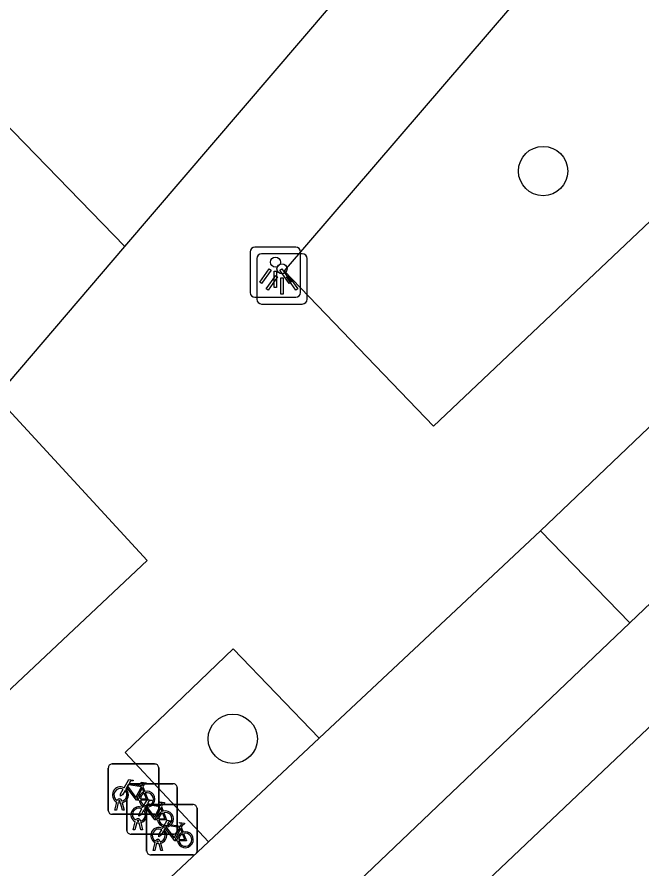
# Model space of a CAD drawing. Extents: x 162347 to 162868, y 381221 to 381813.
# Drawn here: x 162829.97 to 162842.37, y 381495.09 to 381512.01 of the extents above; entities that cross this region are included whole.
import ezdxf

# ---------------------------------------------------------------- set-up
doc = ezdxf.new("R2010")
doc.units = 0
for name, color, linetype in [('IMGEO_Boom', 7, 'Continuous'), ('IMGEO_Fietsenrek', 7, 'Continuous'), ('IMGEO_Lichtpunt', 7, 'Continuous'), ('IMGEO_Pand', 7, 'Continuous'), ('IMGEO_Parkeervlak_open', 7, 'Continuous'), ('IMGEO_Rijbaan_lokaal_gesloten', 7, 'Continuous'), ('IMGEO_Voetpad_open', 7, 'Continuous')]:
    doc.layers.add(name, color=color, linetype=linetype)

msp = doc.modelspace()

# ---------------------------------------------------------------- linework, layer by layer
at = {"layer": 'IMGEO_Boom'}
for centre in [(162840.406, 381508.946), (162834.247, 381497.672)]:
    msp.add_circle(centre, 0.489, dxfattribs=at)
at = {"layer": 'IMGEO_Fietsenrek'}
for p, q in [((162831.852, 381497.171), (162832.693, 381497.171)), ((162832.693, 381497.171), (162831.852, 381497.171)), ((162831.777, 381496.246), (162831.777, 381497.087)), ((162831.777, 381497.087), (162831.777, 381496.246)), ((162832.777, 381497.096), (162832.777, 381496.255)), ((162832.777, 381496.255), (162832.777, 381497.096)), ((162832.219, 381496.778), (162833.06, 381496.778)), ((162833.06, 381496.778), (162832.219, 381496.778)), ((162832.144, 381495.853), (162832.144, 381496.694)), ((162832.144, 381496.694), (162832.144, 381495.853)), ((162832.464, 381496.72), (162832.5, 381496.625)), ((162833.144, 381496.703), (162833.144, 381495.862)), ((162833.144, 381495.862), (162833.144, 381496.703)), ((162832.015, 381496.427), (162832.014, 381496.431)), ((162832.046, 381496.438), (162832.047, 381496.431)), ((162831.904, 381496.255), (162831.943, 381496.415)), ((162831.938, 381496.255), (162831.904, 381496.255)), ((162831.973, 381496.403), (162831.938, 381496.255)), ((162832.056, 381496.255), (162832.022, 381496.397)), ((162832.054, 381496.401), (162832.089, 381496.255)), ((162832.089, 381496.255), (162832.056, 381496.255)), ((162832.538, 381495.441), (162832.538, 381496.282)), ((162832.538, 381496.282), (162832.538, 381495.441)), ((162832.613, 381496.366), (162833.454, 381496.366)), ((162833.454, 381496.366), (162832.613, 381496.366)), ((162832.831, 381496.327), (162832.867, 381496.232)), ((162833.538, 381496.291), (162833.538, 381495.45)), ((162833.538, 381495.45), (162833.538, 381496.291)), ((162832.702, 381496.171), (162831.861, 381496.171)), ((162831.861, 381496.171), (162832.702, 381496.171)), ((162832.271, 381495.862), (162832.31, 381496.022)), ((162832.34, 381496.01), (162832.305, 381495.862)), ((162832.382, 381496.034), (162832.381, 381496.038)), ((162832.423, 381495.862), (162832.389, 381496.004)), ((162832.413, 381496.045), (162832.414, 381496.038)), ((162832.421, 381496.008), (162832.456, 381495.862)), ((162833.069, 381495.778), (162832.228, 381495.778)), ((162832.228, 381495.778), (162833.069, 381495.778)), ((162832.305, 381495.862), (162832.271, 381495.862)), ((162832.456, 381495.862), (162832.423, 381495.862)), ((162833.225, 381495.915), (162833.261, 381495.82)), ((162832.665, 381495.45), (162832.704, 381495.61)), ((162832.734, 381495.598), (162832.699, 381495.45)), ((162832.776, 381495.622), (162832.775, 381495.626)), ((162832.817, 381495.45), (162832.783, 381495.592)), ((162832.807, 381495.633), (162832.808, 381495.626)), ((162832.815, 381495.596), (162832.85, 381495.45)), ((162832.699, 381495.45), (162832.665, 381495.45)), ((162832.85, 381495.45), (162832.817, 381495.45)), ((162833.463, 381495.366), (162832.622, 381495.366)), ((162832.622, 381495.366), (162833.463, 381495.366))]:
    msp.add_line(p, q, dxfattribs=at)
for points in [[(162832.09, 381496.697), (162832.185, 381496.861), (162832.271, 381496.847), (162832.273, 381496.838), (162832.217, 381496.827), (162832.19, 381496.782), (162832.446, 381496.741)], [(162832.446, 381496.741), (162832.471, 381496.79), (162832.465, 381496.794), (162832.442, 381496.798), (162832.43, 381496.805), (162832.429, 381496.808), (162832.431, 381496.813), (162832.526, 381496.798), (162832.528, 381496.788), (162832.518, 381496.775), (162832.506, 381496.769), (162832.492, 381496.775), (162832.464, 381496.72)], [(162832.111, 381496.645), (162832.059, 381496.555), (162832.019, 381496.53), (162832.02, 381496.577), (162832.075, 381496.671)], [(162832.386, 381496.453), (162832.336, 381496.453), (162832.145, 381496.704), (162832.126, 381496.672)], [(162832.433, 381496.716), (162832.176, 381496.757), (162832.159, 381496.728), (162832.326, 381496.508), (162832.433, 381496.716)], [(162832.481, 381496.618), (162832.451, 381496.695), (162832.342, 381496.477), (162832.385, 381496.477)], [(162832.511, 381496.597), (162832.566, 381496.452), (162832.416, 381496.452)], [(162832.415, 381496.477), (162832.535, 381496.476), (162832.491, 381496.59)], [(162832.457, 381496.304), (162832.552, 381496.468), (162832.638, 381496.454), (162832.64, 381496.445), (162832.584, 381496.434), (162832.557, 381496.389), (162832.813, 381496.348)], [(162832.478, 381496.252), (162832.426, 381496.162), (162832.386, 381496.137), (162832.387, 381496.184), (162832.442, 381496.278)], [(162832.753, 381496.06), (162832.703, 381496.06), (162832.512, 381496.311), (162832.493, 381496.279)], [(162832.8, 381496.323), (162832.543, 381496.364), (162832.526, 381496.335), (162832.693, 381496.115), (162832.8, 381496.323)], [(162832.848, 381496.225), (162832.818, 381496.302), (162832.709, 381496.084), (162832.752, 381496.084)], [(162832.813, 381496.348), (162832.838, 381496.397), (162832.832, 381496.401), (162832.809, 381496.405), (162832.797, 381496.412), (162832.796, 381496.415), (162832.798, 381496.42), (162832.893, 381496.405), (162832.895, 381496.395), (162832.885, 381496.382), (162832.873, 381496.376), (162832.859, 381496.382), (162832.831, 381496.327)], [(162832.782, 381496.084), (162832.902, 381496.083), (162832.858, 381496.197)], [(162832.878, 381496.204), (162832.933, 381496.059), (162832.783, 381496.059)], [(162832.851, 381495.892), (162832.946, 381496.056), (162833.032, 381496.042), (162833.034, 381496.033), (162832.978, 381496.022), (162832.951, 381495.977), (162833.207, 381495.936)], [(162833.194, 381495.911), (162832.937, 381495.952), (162832.92, 381495.923), (162833.087, 381495.703), (162833.194, 381495.911)], [(162833.207, 381495.936), (162833.232, 381495.985), (162833.226, 381495.989), (162833.203, 381495.993), (162833.191, 381496), (162833.19, 381496.003), (162833.192, 381496.008), (162833.287, 381495.993), (162833.289, 381495.983), (162833.279, 381495.97), (162833.267, 381495.964), (162833.253, 381495.97), (162833.225, 381495.915)], [(162832.872, 381495.84), (162832.82, 381495.75), (162832.78, 381495.725), (162832.781, 381495.772), (162832.836, 381495.866)], [(162833.147, 381495.648), (162833.097, 381495.648), (162832.906, 381495.899), (162832.887, 381495.867)], [(162833.242, 381495.813), (162833.212, 381495.89), (162833.103, 381495.672), (162833.146, 381495.672)], [(162833.176, 381495.672), (162833.296, 381495.671), (162833.252, 381495.785)], [(162833.272, 381495.792), (162833.327, 381495.647), (162833.177, 381495.647)]]:
    msp.add_lwpolyline(points, dxfattribs=at)
for centre, radius, start, end in [((162831.855, 381497.093), 0.0779, 92.4484, 184.2845), ((162831.855, 381497.093), 0.0779, 92.4484, 184.2845), ((162832.699, 381497.093), 0.0779, 2.4484, 94.2845), ((162832.699, 381497.093), 0.0779, 2.4484, 94.2845), ((162832.222, 381496.7), 0.0779, 92.4484, 184.2845), ((162832.222, 381496.7), 0.0779, 92.4484, 184.2845), ((162833.066, 381496.7), 0.0779, 2.4484, 94.2845), ((162833.066, 381496.7), 0.0779, 2.4484, 94.2845), ((162832.017, 381496.556), 0.159, 62.6766, 242.1369), ((162832.017, 381496.556), 0.129, 63.3192, 238.903), ((162832.017, 381496.556), 0.129, 283.6043, 43.4302), ((162832.017, 381496.556), 0.159, 283.5766, 46.6042), ((162832.544, 381496.472), 0.159, 113.3408, 178.3217), ((162832.544, 381496.472), 0.159, 187.0065, 105.7708), ((162832.544, 381496.472), 0.129, 188.6715, 104.5883), ((162831.997, 381496.427), 0.0499, 12.8025, 158.6934), ((162831.997, 381496.427), 0.0174, 12.8025, 163.4502), ((162832.017, 381496.556), 0.129, 253.415, 269.0204), ((162832.544, 381496.472), 0.129, 113.923, 177.9556), ((162832.017, 381496.556), 0.159, 253.9967, 271.7867), ((162832.384, 381496.163), 0.159, 62.6766, 242.1369), ((162832.384, 381496.163), 0.129, 63.3192, 238.903), ((162832.384, 381496.163), 0.159, 283.5766, 46.6042), ((162832.616, 381496.288), 0.0779, 92.4484, 184.2845), ((162832.616, 381496.288), 0.0779, 92.4484, 184.2845), ((162832.699, 381496.249), 0.0779, 272.4484, 4.2845), ((162832.699, 381496.249), 0.0779, 272.4484, 4.2845), ((162833.46, 381496.288), 0.0779, 2.4484, 94.2845), ((162833.46, 381496.288), 0.0779, 2.4484, 94.2845), ((162831.855, 381496.249), 0.0779, 182.4484, 274.2845), ((162831.855, 381496.249), 0.0779, 182.4484, 274.2845), ((162832.384, 381496.163), 0.129, 283.6043, 43.4302), ((162832.911, 381496.079), 0.159, 113.3408, 178.3217), ((162832.911, 381496.079), 0.159, 187.0065, 105.7708), ((162832.911, 381496.079), 0.129, 113.923, 177.9556), ((162832.911, 381496.079), 0.129, 188.6715, 104.5883), ((162832.364, 381496.034), 0.0499, 12.8025, 158.6934), ((162832.384, 381496.163), 0.159, 253.9967, 271.7867), ((162832.364, 381496.034), 0.0174, 12.8025, 163.4502), ((162832.384, 381496.163), 0.129, 253.415, 269.0204), ((162832.222, 381495.856), 0.0779, 182.4484, 274.2845), ((162832.222, 381495.856), 0.0779, 182.4484, 274.2845), ((162832.778, 381495.751), 0.159, 62.6766, 242.1369), ((162832.778, 381495.751), 0.129, 63.3192, 238.903), ((162832.778, 381495.751), 0.129, 283.6043, 43.4302), ((162832.778, 381495.751), 0.159, 283.5766, 46.6042), ((162833.066, 381495.856), 0.0779, 272.4484, 4.2845), ((162833.066, 381495.856), 0.0779, 272.4484, 4.2845), ((162833.305, 381495.667), 0.159, 113.3408, 178.3217), ((162833.305, 381495.667), 0.159, 187.0065, 105.7708), ((162833.305, 381495.667), 0.129, 113.923, 177.9556), ((162833.305, 381495.667), 0.129, 188.6715, 104.5883), ((162832.758, 381495.622), 0.0499, 12.8025, 158.6934), ((162832.778, 381495.751), 0.159, 253.9967, 271.7867), ((162832.758, 381495.622), 0.0174, 12.8025, 163.4502), ((162832.778, 381495.751), 0.129, 253.415, 269.0204), ((162832.616, 381495.444), 0.0779, 182.4484, 274.2845), ((162832.616, 381495.444), 0.0779, 182.4484, 274.2845), ((162833.46, 381495.444), 0.0779, 272.4484, 4.2845), ((162833.46, 381495.444), 0.0779, 272.4484, 4.2845)]:
    msp.add_arc(centre, radius, start, end, dxfattribs=at)
at = {"layer": 'IMGEO_Lichtpunt'}
for p, q in [((162835.496, 381507.436), (162834.688, 381507.436)), ((162835.496, 381507.436), (162834.688, 381507.436)), ((162834.594, 381507.341), (162834.594, 381506.534)), ((162834.594, 381507.341), (162834.594, 381506.534)), ((162835.627, 381507.302), (162834.819, 381507.302)), ((162835.627, 381507.302), (162834.819, 381507.302)), ((162835.59, 381506.534), (162835.59, 381507.341)), ((162835.59, 381506.534), (162835.59, 381507.341)), ((162834.725, 381507.207), (162834.725, 381506.4)), ((162834.725, 381507.207), (162834.725, 381506.4)), ((162835.721, 381506.4), (162835.721, 381507.207)), ((162835.721, 381506.4), (162835.721, 381507.207)), ((162834.688, 381506.44), (162835.496, 381506.44)), ((162834.688, 381506.44), (162835.496, 381506.44)), ((162834.819, 381506.306), (162835.627, 381506.306)), ((162834.819, 381506.306), (162835.627, 381506.306))]:
    msp.add_line(p, q, dxfattribs=at)
for points in [[(162834.968, 381507.005), (162835.007, 381506.977), (162834.819, 381506.715), (162834.781, 381506.742), (162834.968, 381507.005)], [(162835.07, 381506.957), (162835.117, 381506.957), (162835.117, 381506.635), (162835.07, 381506.635), (162835.07, 381506.957)], [(162835.18, 381506.977), (162835.218, 381507.004), (162835.405, 381506.742), (162835.366, 381506.714), (162835.18, 381506.977)], [(162835.099, 381506.871), (162835.138, 381506.843), (162834.95, 381506.581), (162834.912, 381506.608), (162835.099, 381506.871)], [(162835.201, 381506.823), (162835.248, 381506.823), (162835.248, 381506.501), (162835.201, 381506.501), (162835.201, 381506.823)], [(162835.311, 381506.843), (162835.349, 381506.87), (162835.536, 381506.608), (162835.497, 381506.58), (162835.311, 381506.843)]]:
    msp.add_lwpolyline(points, dxfattribs=at)
for centre in [(162835.093, 381507.139), (162835.224, 381507.005)]:
    msp.add_circle(centre, 0.0994, dxfattribs=at)
for centre, start, end in [((162834.688, 381507.341), 90, 180), ((162834.688, 381507.341), 90, 180), ((162835.496, 381507.341), 0, 90), ((162835.496, 381507.341), 0, 90), ((162834.819, 381507.207), 90, 180), ((162834.819, 381507.207), 90, 180), ((162835.627, 381507.207), 0, 90), ((162835.627, 381507.207), 0, 90), ((162834.688, 381506.534), 180, 270), ((162834.688, 381506.534), 180, 270), ((162835.496, 381506.534), 270, 0), ((162835.496, 381506.534), 270, 360), ((162834.819, 381506.4), 180, 270), ((162834.819, 381506.4), 180, 270), ((162835.627, 381506.4), 270, 0), ((162835.627, 381506.4), 270, 360)]:
    msp.add_arc(centre, 0.0946, start, end, dxfattribs=at)
at = {"layer": 'IMGEO_Pand'}
for points in [[(162832.103, 381507.448), (162844.977, 381522.508)], [(162832.103, 381507.448), (162829.673, 381509.959), (162825.134, 381514.651)], [(162827.002, 381498.792), (162827.976, 381499.71), (162829.636, 381498.474), (162832.546, 381501.214), (162829.548, 381504.46), (162832.103, 381507.448)]]:
    msp.add_lwpolyline(points, dxfattribs=at)
at = {"layer": 'IMGEO_Parkeervlak_open'}
for points in [[(162840.352, 381501.799), (162842.125, 381499.976)], [(162833.766, 381495.623), (162835.961, 381497.681)]]:
    msp.add_lwpolyline(points, dxfattribs=at)
at = {"layer": 'IMGEO_Rijbaan_lokaal_gesloten'}
for points in [[(162846.835, 381504.477), (162846.625, 381504.264), (162846.067, 381503.735), (162842.125, 381499.976)], [(162842.125, 381499.976), (162833.781, 381492.012), (162830.796, 381489.178), (162827.711, 381486.247), (162814.764, 381474.059), (162811.862, 381471.343)], [(162796.845, 381457.203), (162798.029, 381455.968), (162828.984, 381485.085), (162834.615, 381490.41), (162844.258, 381499.558)]]:
    msp.add_lwpolyline(points, dxfattribs=at)
at = {"layer": 'IMGEO_Voetpad_open'}
for points in [[(162835.265, 381506.965), (162838.228, 381503.882), (162849.166, 381514.237), (162844.737, 381518.001), (162835.265, 381506.965)], [(162846.835, 381504.477), (162845.069, 381506.302), (162840.352, 381501.799)], [(162840.352, 381501.799), (162835.961, 381497.681)], [(162835.961, 381497.681), (162834.253, 381499.459), (162832.11, 381497.397), (162833.766, 381495.623)], [(162833.766, 381495.623), (162831.935, 381493.906), (162827.655, 381489.869)]]:
    msp.add_lwpolyline(points, dxfattribs=at)

doc.saveas('drawing.dxf')
